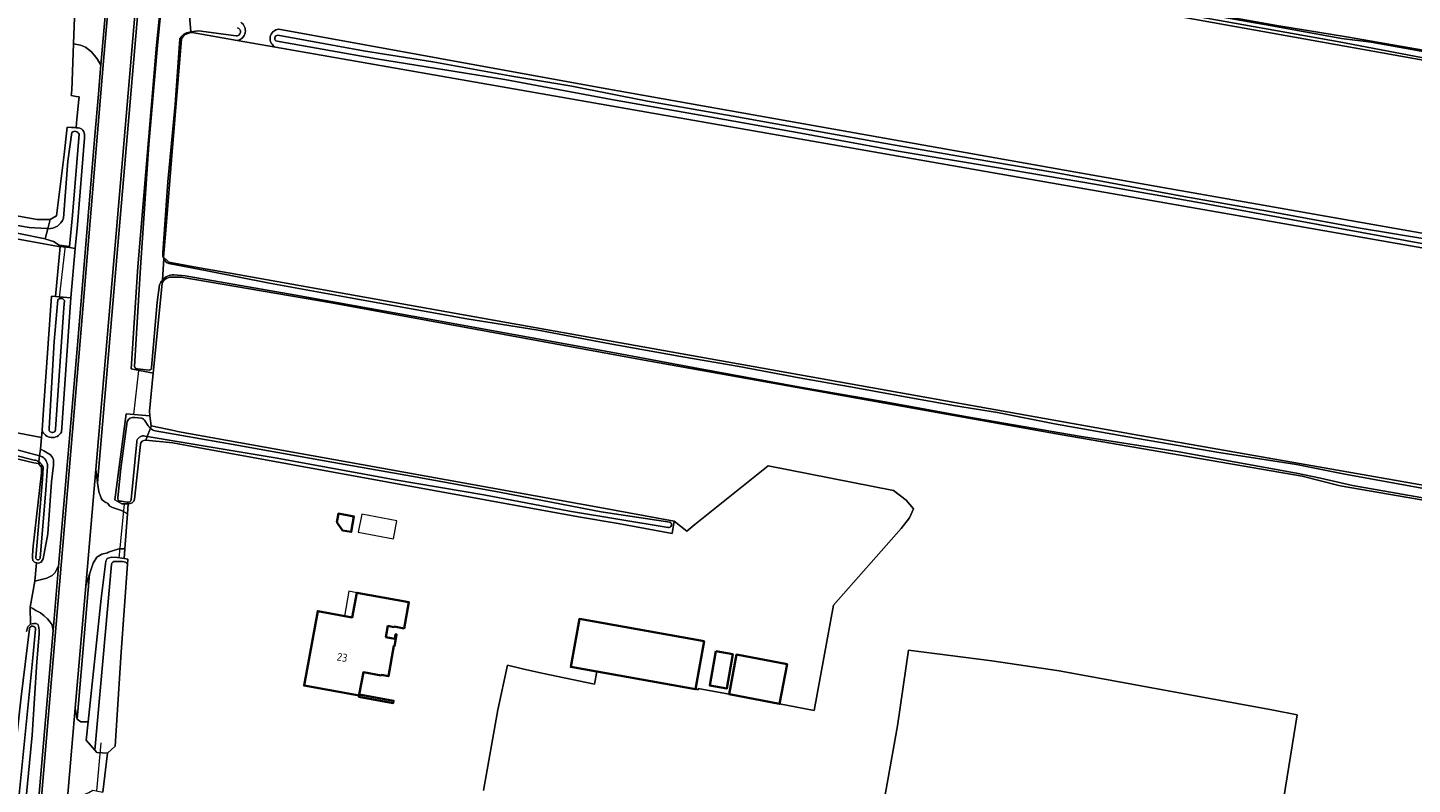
# Model space of a CAD drawing. Header units: metres. Extents: x 149984 to 156489, y 469398 to 478068.
# Tile 692 of 854: x 155307 to 155543, y 471642 to 471771. Entities that reach past the tile are written whole.
import ezdxf
from ezdxf.enums import TextEntityAlignment as Align

# ---------------------------------------------------------------- set-up
doc = ezdxf.new("R2010")
doc.units = ezdxf.units.M
doc.header["$LTSCALE"] = 0.75
for name, color, linetype, lineweight in [('B-WE-GK-BESCHOEIING-G', 252, 'GK-BESCHOEIING-SO', 18), ('B-WE-GR-GRAS-GV', 252, 'Continuous', 13), ('B-WE-KW-KUNSTWERK_DUIKER-G', 6, 'Continuous', 18), ('B-WE-OG-BEBOUWING-GV', 6, 'Continuous', 35), ('B-WE-OG-BEBOUWING-T18', 1, 'Continuous', 18), ('B-WE-OG-BEBOUWING_LUIFEL-GV', 6, 'Continuous', 18), ('B-WE-OG-BEBOUWING_OVERBOUWING-GV', 6, 'Continuous', 18), ('B-WE-OG-TERREIN_ERF-GV', 252, 'Continuous', 18), ('B-WE-OG-TERREIN_OEVER-GV', 252, 'Continuous', 18), ('B-WE-OG-WATER-GV', 252, 'Continuous', 18), ('B-WE-OG-WATER_SLOOT-GV', 252, 'Continuous', 18), ('B-WE-OG-WEG-GV', 252, 'Continuous', 18), ('B-WE-VH-GESLOTENVERHARDING_ASFALT-GV', 252, 'Continuous', 18), ('B-WE-VH-GESLOTENVERHARDING_BETON-GV', 252, 'Continuous', 18), ('B-WE-VH-ONVERHARD-GV', 252, 'Continuous', 18), ('B-WE-VH-OPENVERHARDING_BETONSTRAATSTEEN-GV', 252, 'Continuous', 18)]:
    doc.layers.add(name, color=color, linetype=linetype, lineweight=lineweight)
doc.styles.add('NLCS-ISO-M750-T18', font='NLCS-ISO.ttf', dxfattribs={"height": 1.35})
doc.linetypes.add('GK-BESCHOEIING-SO', pattern='A,18,-3,[1,NLCS.SHX,S=0.6,R=0,X=0,Y=0],-3', length=24)

msp = doc.modelspace()

# ---------------------------------------------------------------- linework, layer by layer
at = {"layer": 'B-WE-GK-BESCHOEIING-G', "flags": 128}
for points in [[(155323.961, 471679.93), (155322.91, 471664.983), (155321.871, 471648.991)], [(155324.022, 471680.796), (155323.961, 471679.93)]]:
    msp.add_lwpolyline(points, dxfattribs=at)
at = {"layer": 'B-WE-GR-GRAS-GV', "flags": 128}
for points in [[(155349.409, 471801.934), (155363.735, 471799.455), (155376.412, 471797.341), (155392.153, 471794.577), (155407.165, 471791.748), (155431.157, 471787.458), (155445.604, 471785.082), (155461.248, 471782.319), (155477.421, 471779.185), (155519.574, 471771.648), (155531.469, 471769.703), (155548.765, 471766.703), (155566.427, 471763.594), (155589.879, 471759.219), (155658.64, 471747.215), (155713.41, 471737.24), (155725.763, 471735.185), (155736.186, 471733.38)], [(155349.724, 471770.997), (155403.964, 471761.115), (155484.398, 471746.827), (155583.617, 471729.364), (155668.283, 471714.019), (155730.46, 471703.171), (155733.003, 471714.536), (155736.79, 471731.464), (155732.709, 471732.407), (155678.602, 471742.197), (155588.908, 471757.807), (155478.18, 471777.651), (155381.21, 471794.717), (155349.857, 471799.479), (155348.937, 471799.594), (155340.927, 471800.595), (155337.672, 471800.509)], [(155552.368, 471732.381), (155349.195, 471767.932), (155342.645, 471769.078), (155334.995, 471770.417), (155334.773, 471770.456), (155334.58, 471770.392), (155333.771, 471770.122), (155333.343, 471769.571), (155333.187, 471769.371), (155331.477, 471748.759), (155330.482, 471736.766), (155330.103, 471732.195), (155330.161, 471732.143), (155330.752, 471731.61), (155331.092, 471731.304), (155331.295, 471731.268), (155335.87, 471730.451), (155341.469, 471729.452), (155495.339, 471701.988), (155613.982, 471681.192)], [(155342.645, 471769.078), (155349.195, 471767.932)], [(155482.751, 471702.001), (155411.313, 471714.807), (155358.714, 471724.438), (155333.102, 471728.777), (155331.198, 471728.777), (155330.547, 471728.56)], [(155329.866, 471727.742), (155328.344, 471712.453), (155327.697, 471705.959), (155327.801, 471705.166), (155328.023, 471703.483), (155332.08, 471702.613), (155332.468, 471702.53), (155363.794, 471696.884), (155404.382, 471689.569), (155417.028, 471687.29), (155419.176, 471685.572), (155420.538, 471686.668), (155433.009, 471696.709), (155454.363, 471692.498), (155456.512, 471690.849), (155457.782, 471689.341), (155457.068, 471687.832), (155455.639, 471686.007), (155444.129, 471672.989), (155440.875, 471655.051), (155434.97, 471656.167), (155426.359, 471657.794), (155421.137, 471658.781), (155421.104, 471658.583), (155420.642, 471658.654), (155403.841, 471661.658), (155403.443, 471659.534), (155394.48, 471661.419), (155391.213, 471662.119), (155388.631, 471662.733), (155387.039, 471655.135), (155384.591, 471641.41)], [(155716.471, 471658.858), (155713.256, 471659.982), (155708.282, 471661.286), (155650.571, 471672.57), (155530.382, 471693.273), (155523.92, 471694.91), (155482.751, 471702.001)], [(155450.804, 471628.643), (155455.037, 471652.456), (155456.889, 471665.288), (155471.11, 471663.502), (155482.539, 471661.807), (155519.024, 471655.103), (155523.042, 471654.292), (155517.386, 471619.135)]]:
    msp.add_lwpolyline(points, dxfattribs=at)
at = {"layer": 'B-WE-GR-GRAS-GV'}
for points in [[(155343.257, 471772.175, -0.6795658), (155342.645, 471769.078)], [(155349.195, 471767.932, -0.7734514), (155349.724, 471770.997)], [(155330.547, 471728.56, 0.1585528), (155329.866, 471727.742)]]:
    msp.add_lwpolyline(points, format="xyb", dxfattribs=at)
at = {"layer": 'B-WE-GR-GRAS-GV', "flags": 128}
for points in [[(155312.52, 471733.988), (155312.246, 471734.015), (155309.736, 471734.453), (155251.51, 471745.099), (155244.48, 471746.995), (155237.698, 471748.232), (155234.19, 471748.976), (155206.805, 471754.268), (155176.728, 471759.45), (155176.032, 471759.57), (155170.513, 471725.945), (155170.374, 471725.198), (155202.227, 471719.895), (155229.267, 471715.75), (155229.058, 471714.684), (155229.057, 471714.678), (155232.513, 471714.264), (155232.53, 471714.351), (155233.139, 471716.065), (155309.339, 471701.513), (155309.425, 471702.733), (155309.674, 471706.241), (155311.04, 471725.536), (155311.696, 471725.48)], [(155311.696, 471725.48), (155314.349, 471725.254), (155315.077, 471733.696), (155314.086, 471733.836), (155312.52, 471733.988)]]:
    msp.add_lwpolyline(points, close=True, dxfattribs=at)
at = {"layer": 'B-WE-KW-KUNSTWERK_DUIKER-G', "flags": 128}
for points in [[(155313.35, 471734.11), (155312.369, 471725.346)], [(155325.87, 471712.932), (155324.995, 471705.437)], [(155323.421, 471690.234), (155322.492, 471680.958)], [(155319.426, 471649.517), (155318.7, 471641.351)]]:
    msp.add_lwpolyline(points, dxfattribs=at)
at = {"layer": 'B-WE-OG-BEBOUWING-GV', "flags": 128}
for points in [[(155360.578, 471685.703), (155362.049, 471685.441), (155362.519, 471688.075), (155359.867, 471688.548), (155359.608, 471687.095)], [(155369.345, 471669.318), (155371.064, 471669.004), (155371.878, 471673.47), (155363.005, 471675.087), (155362.239, 471670.877), (155356.353, 471671.95), (155354.045, 471659.289), (155363.411, 471657.582), (155363.373, 471657.374), (155369.197, 471656.312), (155369.269, 471656.706), (155363.434, 471657.769), (155364.123, 471661.552), (155367.172, 471660.996), (155367.188, 471661.085), (155368.394, 471660.865), (155369.334, 471666.019), (155369.422, 471666.003), (155369.783, 471667.98), (155369.606, 471668.012), (155369.467, 471667.251), (155367.96, 471667.526), (155368.308, 471669.435), (155369.333, 471669.248)], [(155422.106, 471666.844), (155400.89, 471670.638), (155399.426, 471662.447), (155403.841, 471661.658), (155420.642, 471658.654)], [(155424.136, 471665.138), (155423.092, 471659.287), (155425.96, 471658.775), (155427.005, 471664.626)], [(155426.359, 471657.794), (155434.97, 471656.167), (155436.246, 471662.921), (155427.635, 471664.548)]]:
    msp.add_lwpolyline(points, close=True, dxfattribs=at)
at = {"layer": 'B-WE-OG-BEBOUWING_LUIFEL-GV', "flags": 128}
msp.add_lwpolyline([(155363.005, 471675.087), (155361.667, 471675.331), (155360.899, 471671.121), (155362.239, 471670.877)], close=True, dxfattribs=at)
at = {"layer": 'B-WE-OG-BEBOUWING_OVERBOUWING-GV', "flags": 128}
msp.add_lwpolyline([(155363.265, 471685.402), (155369.233, 471684.237), (155369.83, 471687.294), (155363.862, 471688.459)], close=True, dxfattribs=at)
at = {"layer": 'B-WE-OG-TERREIN_ERF-GV', "flags": 128}
for points in [[(155315.23, 471759.57), (155314.388, 471759.729), (155314.499, 471760.647), (155314.804, 471768.508), (155314.979, 471773.006), (155313.664, 471774.175), (155313.6, 471774.232), (155282.262, 471780.591), (155255.216, 471785.188), (155245.742, 471786.717), (155233.594, 471788.672), (155234.084, 471791.645), (155221.682, 471793.59), (155210.793, 471795.534), (155188.365, 471799.392), (155182.342, 471763.339)], [(155184.35, 471760.829), (155235.38, 471751.49), (155237.637, 471751.255), (155308.62, 471738.604), (155310.841, 471738.604), (155311.914, 471739.217), (155313.174, 471749.664), (155313.677, 471753.832), (155313.736, 471754.32), (155314.43, 471754.25), (155314.95, 471754.26), (155315.232, 471754.238), (155315.313, 471755.036), (155315.663, 471758.494), (155315.763, 471759.492), (155315.67, 471759.49), (155315.23, 471759.57)], [(155326.165, 471700.32), (155325.193, 471690.989)], [(155335.93, 471699.83), (155331.675, 471700.619), (155327.072, 471701.042)], [(155306.8, 471668.5), (155307.04, 471669.28), (155307.46, 471669.73), (155307.436, 471672.598), (155308.231, 471677.043), (155308.5, 471680.15), (155308.13, 471680.31), (155307.89, 471680.58), (155307.8, 471681.04), (155307.79, 471681.46), (155307.9, 471683.03), (155309.35, 471695.49), (155309.33, 471696.3), (155309.31, 471696.49), (155308.85, 471697.08), (155308.05, 471697.21), (155299.87, 471699.12)], [(155384.591, 471641.41), (155387.039, 471655.135), (155388.631, 471662.733), (155391.213, 471662.119), (155394.48, 471661.419), (155403.443, 471659.534), (155403.841, 471661.658), (155399.426, 471662.447), (155400.89, 471670.638), (155422.106, 471666.844), (155420.642, 471658.654), (155421.104, 471658.583), (155421.137, 471658.781), (155426.359, 471657.794), (155427.635, 471664.548), (155436.246, 471662.921), (155434.97, 471656.167), (155440.875, 471655.051), (155444.129, 471672.989), (155455.639, 471686.007), (155457.068, 471687.832), (155457.782, 471689.341), (155456.512, 471690.849), (155454.363, 471692.498), (155433.009, 471696.709), (155420.538, 471686.668), (155419.176, 471685.572), (155417.028, 471687.29), (155416.672, 471685.17), (155407.48, 471686.84), (155400.73, 471687.99), (155335.93, 471699.83)], [(155324.07, 471690.24), (155323.951, 471688.528), (155323.538, 471682.554), (155323.423, 471680.9), (155324.022, 471680.796), (155323.961, 471679.93), (155322.91, 471664.983), (155321.871, 471648.991), (155320.557, 471647.782), (155319.8, 471641.16)], [(155517.386, 471619.135), (155523.042, 471654.292), (155519.024, 471655.103), (155482.539, 471661.807), (155471.11, 471663.502), (155456.889, 471665.288), (155455.037, 471652.456), (155450.804, 471628.643)]]:
    msp.add_lwpolyline(points, dxfattribs=at)
at = {"layer": 'B-WE-OG-TERREIN_ERF-GV'}
for points in [[(155327.072, 471701.042, 0.3949964), (155326.165, 471700.32)], [(155325.193, 471690.989, -0.3704584), (155324.07, 471690.24)]]:
    msp.add_lwpolyline(points, format="xyb", dxfattribs=at)
at = {"layer": 'B-WE-OG-TERREIN_ERF-GV', "flags": 128}
for points in [[(155360.578, 471685.703), (155359.608, 471687.095), (155359.867, 471688.548), (155362.519, 471688.075), (155362.049, 471685.441)], [(155363.005, 471675.087), (155371.878, 471673.47), (155371.064, 471669.004), (155369.345, 471669.318), (155369.333, 471669.248), (155368.308, 471669.435), (155367.96, 471667.526), (155369.467, 471667.251), (155369.606, 471668.012), (155369.783, 471667.98), (155369.422, 471666.003), (155369.334, 471666.019), (155368.394, 471660.865), (155367.188, 471661.085), (155367.172, 471660.996), (155364.123, 471661.552), (155363.434, 471657.769), (155369.269, 471656.706), (155369.197, 471656.312), (155363.373, 471657.374), (155363.411, 471657.582), (155354.045, 471659.289), (155356.353, 471671.95), (155362.239, 471670.877)], [(155423.092, 471659.287), (155424.136, 471665.138), (155427.005, 471664.626), (155425.96, 471658.775)]]:
    msp.add_lwpolyline(points, close=True, dxfattribs=at)
at = {"layer": 'B-WE-OG-TERREIN_OEVER-GV', "flags": 128}
for points in [[(155186.421, 471828.86), (155183.966, 471800.169), (155177.726, 471762.041), (155176.278, 471762.244), (155176.032, 471759.57), (155176.728, 471759.45), (155206.805, 471754.268), (155234.19, 471748.976), (155237.698, 471748.232), (155244.48, 471746.995), (155251.51, 471745.099), (155309.736, 471734.453), (155312.246, 471734.015), (155312.52, 471733.988), (155314.086, 471733.836), (155314.109, 471734.037), (155312.35, 471734.242), (155311.354, 471734.886)], [(155736.186, 471733.38), (155725.763, 471735.185), (155713.41, 471737.24), (155658.64, 471747.215), (155589.879, 471759.219), (155566.427, 471763.594), (155548.765, 471766.703), (155531.469, 471769.703), (155519.574, 471771.648), (155477.421, 471779.185), (155461.248, 471782.319), (155445.604, 471785.082), (155431.157, 471787.458), (155407.165, 471791.748), (155392.153, 471794.577), (155376.412, 471797.341), (155363.735, 471799.455), (155349.409, 471801.934)], [(155349.495, 471801.591), (155352.591, 471801.101), (155357.85, 471799.992), (155393.242, 471794.076), (155404.105, 471792.17), (155415.855, 471789.918), (155431.411, 471787.309), (155442.882, 471785.361), (155465.568, 471781.305), (155476.754, 471779.17), (155490.628, 471776.668), (155505.45, 471773.879), (155518.451, 471771.646), (155530.62, 471769.412), (155535.655, 471768.772), (155556.125, 471765.112)], [(155348.937, 471799.594), (155349.857, 471799.479), (155381.21, 471794.717), (155478.18, 471777.651), (155588.908, 471757.807), (155678.602, 471742.197), (155732.709, 471732.407), (155736.79, 471731.464)], [(155546.623, 471765.709), (155530.208, 471768.854), (155512.389, 471772.03), (155493.933, 471775.293), (155475.284, 471778.567), (155457.224, 471781.853), (155438.261, 471785.045), (155419.856, 471788.377), (155401.931, 471791.573), (155384.859, 471794.599), (155363.525, 471797.852), (155349.432, 471800.136)], [(155330.69, 471785.55), (155328.9, 471768.26), (155325.74, 471730.54), (155324.59, 471713.18), (155328.344, 471712.453), (155329.866, 471727.742), (155329.922, 471728.306)], [(155325.175, 471713.6), (155326.162, 471730.452), (155327.623, 471751.386), (155329.076, 471768.213), (155330.736, 471785.092)], [(155730.179, 471702.379), (155730.46, 471703.171), (155668.283, 471714.019), (155583.617, 471729.364), (155484.398, 471746.827), (155403.964, 471761.115), (155349.724, 471770.997)], [(155332.912, 471769.377), (155332.064, 471758.185), (155330.861, 471745.029), (155329.991, 471732.918)], [(155330.148, 471731.901), (155330.161, 471732.143), (155330.103, 471732.195), (155330.482, 471736.766), (155331.477, 471748.759), (155333.187, 471769.371), (155333.343, 471769.571), (155333.771, 471770.122), (155334.58, 471770.392), (155334.773, 471770.456), (155334.768, 471770.525), (155334.537, 471770.493)], [(155342.459, 471769.845), (155336.046, 471770.698), (155334.768, 471770.525), (155334.773, 471770.456), (155334.995, 471770.417), (155342.645, 471769.078)], [(155544.897, 471734.417), (155526.648, 471737.781), (155506.617, 471741.436), (155488.933, 471744.564), (155471.569, 471747.531), (155455.124, 471750.259), (155439.23, 471753.216), (155423.389, 471756.025), (155406.347, 471759.056), (155388.223, 471762.414), (155366.344, 471765.981), (155349.43, 471768.941)], [(155349.582, 471769.955), (155364.123, 471767.33), (155375.937, 471765.455), (155389.06, 471763.055), (155399.584, 471761.315), (155412.491, 471758.752), (155427.081, 471756.192), (155441.61, 471753.578), (155454.639, 471751.256), (155467.734, 471748.998), (155481.83, 471746.632), (155493.398, 471744.477), (155503.749, 471742.551), (155518.343, 471739.96), (155533.419, 471737.18), (155545.497, 471735.218)], [(155349.195, 471767.932), (155552.368, 471732.381), (155663.008, 471712.663), (155728.866, 471700.368), (155729.216, 471699.668), (155729.422, 471700.247)], [(155311.354, 471734.886), (155310.104, 471735.287), (155309.965, 471735.314), (155305.456, 471736.198), (155295.084, 471737.921), (155285.017, 471740.138), (155274.797, 471742.144), (155262.769, 471744.122), (155250.777, 471746.041), (155245.313, 471747.401), (155237.885, 471748.624), (155233.572, 471749.574), (155222.508, 471751.641), (155203.109, 471755.291), (155187.167, 471758.069), (155177.489, 471759.672)], [(155182.776, 471759.815), (155189.047, 471758.807), (155204.495, 471755.986), (155212.782, 471754.387), (155217.844, 471753.428), (155233.681, 471750.343), (155237.989, 471749.715), (155251.578, 471747.145), (155265.387, 471744.727), (155279.393, 471742.361), (155290.868, 471740.074), (155307.245, 471737.22), (155310.209, 471737.066)], [(155310.841, 471738.604), (155308.62, 471738.604), (155237.637, 471751.255), (155235.38, 471751.49), (155184.35, 471760.829)], [(155315.077, 471733.696), (155315.44, 471737.72), (155316.68, 471752.45), (155316.65, 471753.15), (155316.57, 471753.53), (155316.38, 471753.84), (155316.23, 471754), (155315.89, 471754.14), (155315.58, 471754.208), (155315.232, 471754.238), (155314.95, 471754.26), (155314.43, 471754.25), (155313.736, 471754.32), (155313.677, 471753.832), (155313.174, 471749.664), (155311.914, 471739.217), (155310.841, 471738.604), (155310.427, 471737.047)], [(155313.066, 471738.817), (155313.819, 471748.559), (155314.492, 471753.439)], [(155315.736, 471753.133), (155314.59, 471739.333), (155314.109, 471734.037), (155314.086, 471733.836), (155315.077, 471733.696)], [(155310.427, 471737.047), (155310.841, 471738.604)], [(155613.982, 471681.192), (155495.339, 471701.988), (155341.469, 471729.452), (155335.87, 471730.451), (155331.295, 471731.268), (155331.092, 471731.304), (155330.752, 471731.61), (155330.161, 471732.143), (155330.148, 471731.901)], [(155331.028, 471731.099), (155337.559, 471729.861), (155348.167, 471727.766), (155361.896, 471725.293), (155371.988, 471723.435), (155381.751, 471721.711), (155393.865, 471719.767), (155405.503, 471717.57), (155418.179, 471715.311), (155428.061, 471713.598), (155438.299, 471711.679), (155447.633, 471710.026), (155454.482, 471708.76), (155464.91, 471706.909), (155472.05, 471705.734), (155481.739, 471703.811), (155494.269, 471701.601), (155509.712, 471698.94), (155522.968, 471696.886), (155531.181, 471695.248), (155545.246, 471692.735)], [(155330.547, 471728.56), (155331.198, 471728.777), (155333.102, 471728.777), (155358.714, 471724.438), (155411.313, 471714.807), (155482.751, 471702.001), (155523.92, 471694.91), (155530.382, 471693.273), (155650.571, 471672.57), (155708.282, 471661.286), (155713.256, 471659.982), (155716.471, 471658.858)], [(155547.325, 471690.714), (155532.459, 471693.321), (155527.026, 471694.603), (155522.925, 471695.413), (155502.647, 471699.13), (155485.982, 471701.737), (155466.89, 471705.031), (155453.226, 471707.509), (155438.495, 471710.061), (155421.16, 471713.231), (155407.208, 471715.831), (155390.031, 471718.958), (155375.026, 471721.709), (155352.634, 471725.726), (155333.772, 471729.006), (155331.858, 471729.214)], [(155329.446, 471727.501), (155329.026, 471724.545), (155328.063, 471713.444)], [(155329.922, 471728.306), (155329.866, 471727.742)], [(155314.349, 471725.254), (155311.696, 471725.48), (155311.04, 471725.536), (155309.674, 471706.241), (155309.425, 471702.733)], [(155310.634, 471703.03), (155311.485, 471717.822), (155312.112, 471724.955), (155312.376, 471725.182), (155312.9, 471725.145), (155313.262, 471724.834), (155313.148, 471723.591), (155311.748, 471702.914)], [(155312.742, 471702.411), (155314.349, 471725.254)], [(155235.378, 471713.655), (155253.393, 471710.312), (155277.465, 471705.203), (155298.811, 471701.117), (155309.027, 471698.361), (155309.183, 471699.495), (155309.339, 471701.513), (155233.139, 471716.065), (155232.53, 471714.351), (155232.513, 471714.264), (155232.098, 471712.096), (155239.4, 471710.59), (155255.48, 471707.65), (155279.53, 471703.19), (155290.59, 471701.1), (155299.87, 471699.12), (155308.05, 471697.21), (155308.85, 471697.08), (155308.889, 471697.365)], [(155308.078, 471697.672), (155301.585, 471699.285), (155285.336, 471702.64), (155273.398, 471705.104), (155253.168, 471708.991), (155235.162, 471712.505)], [(155327.691, 471712.971), (155325.688, 471713.186)], [(155327.869, 471703.088), (155328.023, 471703.483), (155327.801, 471705.166), (155327.11, 471705.23), (155323.74, 471705.56), (155321.84, 471690.88), (155323, 471690.23), (155324.07, 471690.24)], [(155325.223, 471704.901), (155326.343, 471704.797)], [(155322.307, 471691.237), (155322.864, 471696.217), (155323.945, 471704.236)], [(155326.959, 471704.284), (155327.517, 471703.474)], [(155415.989, 471686.213), (155399.195, 471688.992), (155384.608, 471691.73), (155369.562, 471694.284), (155349.455, 471697.96), (155327.315, 471701.666), (155327.072, 471701.042), (155331.675, 471700.619), (155335.93, 471699.83), (155400.73, 471687.99), (155407.48, 471686.84), (155416.672, 471685.17), (155417.028, 471687.29), (155404.382, 471689.569), (155363.794, 471696.884), (155332.468, 471702.53), (155332.08, 471702.613), (155328.023, 471703.483), (155327.869, 471703.088)], [(155328.671, 471702.642), (155341.025, 471700.467), (155358.143, 471697.439), (155373.261, 471694.743), (155387.563, 471692.131), (155404.61, 471688.845), (155416.312, 471687.085)], [(155325.552, 471700.745), (155324.626, 471690.924)], [(155325.193, 471690.989), (155326.165, 471700.32)], [(155327.072, 471701.042), (155327.315, 471701.666), (155326.945, 471701.728)], [(155308.889, 471697.365), (155308.85, 471697.08), (155309.31, 471696.49), (155309.33, 471696.3), (155309.35, 471695.49), (155307.9, 471683.03), (155307.79, 471681.46), (155307.8, 471681.04), (155307.89, 471680.58), (155308.13, 471680.31), (155308.5, 471680.15), (155308.84, 471680.14), (155309.31, 471680.31), (155309.62, 471680.88), (155310.4, 471685.13), (155311.03, 471693.97), (155311.4, 471696.8), (155311.39, 471697.32), (155311.36, 471697.69), (155311.22, 471698.09), (155311.03, 471698.31), (155310.87, 471698.53), (155310.57, 471698.7), (155310.32, 471698.92), (155309.73, 471699.26), (155309.183, 471699.495)], [(155309.183, 471699.495), (155309.027, 471698.361), (155309.222, 471698.308)], [(155308.379, 471681.096), (155309.5, 471694.342), (155309.609, 471696.482)], [(155310.334, 471696.574), (155310.05, 471692.584), (155309.095, 471680.975)], [(155323.911, 471690.509), (155322.911, 471690.648)], [(155323.961, 471679.93), (155324.022, 471680.796), (155323.423, 471680.9), (155322.303, 471681.096), (155321.238, 471681.142), (155320.53, 471680.916), (155320.302, 471680.44), (155319.477, 471674.122), (155317.29, 471653.138), (155316.96, 471649.97), (155318.393, 471648.309), (155320.216, 471668.511), (155321.257, 471679.914)], [(155321.869, 471680.421), (155323.148, 471680.402)], [(155306.69, 471639.65), (155307.75, 471650.82), (155308.53, 471663.35), (155308.97, 471668.04), (155308.96, 471668.62), (155308.9, 471669.16), (155308.8, 471669.6), (155308.64, 471669.74), (155308.35, 471669.83), (155308.01, 471669.84), (155307.46, 471669.73), (155307.04, 471669.28), (155306.8, 471668.5)], [(155304.372, 471643.493), (155305.892, 471657.365), (155307.294, 471668.961)], [(155308.339, 471668.897), (155307.827, 471663.408), (155305.438, 471639.612), (155304.874, 471631.398)]]:
    msp.add_lwpolyline(points, dxfattribs=at)
at = {"layer": 'B-WE-OG-TERREIN_OEVER-GV'}
for points in [[(155342.709, 471771.254, -0.8689248), (155342.459, 471769.845)], [(155342.645, 471769.078, 0.6795658), (155343.257, 471772.175)], [(155349.724, 471770.997, 0.7734514), (155349.195, 471767.932)], [(155334.537, 471770.493, 0.2602943), (155332.912, 471769.377)], [(155349.43, 471768.941, -0.9252515), (155349.582, 471769.955)], [(155314.492, 471753.439, -0.5032184), (155315.736, 471753.133)], [(155310.427, 471737.047, 0.3295798), (155313.066, 471738.817)], [(155310.209, 471737.066, 0.021972), (155310.427, 471737.047)], [(155329.991, 471732.918, 0.1583303), (155330.148, 471731.901)], [(155330.148, 471731.901, 0.1844049), (155331.028, 471731.099)], [(155329.866, 471727.742, -0.1585528), (155330.547, 471728.56)], [(155331.858, 471729.214, 0.2129112), (155329.922, 471728.306)], [(155329.922, 471728.306, 0.0896729), (155329.446, 471727.501)], [(155325.688, 471713.186, -0.411738), (155325.175, 471713.6)], [(155328.063, 471713.444, -0.4432613), (155327.691, 471712.971)], [(155323.945, 471704.236, -0.3961327), (155325.223, 471704.901)], [(155309.425, 471702.733, 0.649379), (155312.742, 471702.411)], [(155311.748, 471702.914, -1.1167395), (155310.634, 471703.03)], [(155326.343, 471704.797, -0.2878134), (155326.959, 471704.284)], [(155327.517, 471703.474, 0.0592491), (155327.869, 471703.088)], [(155327.869, 471703.088, 0.1037339), (155328.671, 471702.642)], [(155326.945, 471701.728, 0.4869947), (155325.552, 471700.745)], [(155326.165, 471700.32, -0.3949964), (155327.072, 471701.042)], [(155309.222, 471698.308, -0.3412078), (155310.334, 471696.574)], [(155308.889, 471697.365, 0.1137738), (155308.078, 471697.672)], [(155309.609, 471696.482, 0.1513587), (155308.889, 471697.365)], [(155322.911, 471690.648, -0.4652605), (155322.307, 471691.237)], [(155324.626, 471690.924, -0.4154298), (155323.911, 471690.509)], [(155324.07, 471690.24, 0.3704584), (155325.193, 471690.989)], [(155416.312, 471687.085, -0.9313954), (155415.989, 471686.213)], [(155309.095, 471680.975, -0.9173625), (155308.379, 471681.096)], [(155321.257, 471679.914, -0.3460696), (155321.869, 471680.421)], [(155323.148, 471680.402, -0.238528), (155323.961, 471679.93)], [(155307.294, 471668.961, -0.9221519), (155308.339, 471668.897)]]:
    msp.add_lwpolyline(points, format="xyb", dxfattribs=at)
at = {"layer": 'B-WE-OG-WATER-GV', "flags": 128}
msp.add_lwpolyline([(155334.543, 471773.34), (155334.768, 471770.525), (155336.046, 471770.698), (155342.459, 471769.845)], dxfattribs=at)
at = {"layer": 'B-WE-OG-WATER-GV'}
msp.add_lwpolyline([(155342.459, 471769.845, 0.8689248), (155342.709, 471771.254)], format="xyb", dxfattribs=at)
at = {"layer": 'B-WE-OG-WATER_SLOOT-GV', "flags": 128}
for points in [[(155349.432, 471800.136), (155363.525, 471797.852), (155384.859, 471794.599), (155401.931, 471791.573), (155419.856, 471788.377), (155438.261, 471785.045), (155457.224, 471781.853), (155475.284, 471778.567), (155493.933, 471775.293), (155512.389, 471772.03), (155530.208, 471768.854), (155546.623, 471765.709)], [(155556.125, 471765.112), (155535.655, 471768.772), (155530.62, 471769.412), (155518.451, 471771.646), (155505.45, 471773.879), (155490.628, 471776.668), (155476.754, 471779.17), (155465.568, 471781.305), (155442.882, 471785.361), (155431.411, 471787.309), (155415.855, 471789.918), (155404.105, 471792.17), (155393.242, 471794.076), (155357.85, 471799.992)], [(155330.736, 471785.092), (155329.076, 471768.213), (155327.623, 471751.386), (155326.162, 471730.452), (155325.175, 471713.6)], [(155334.537, 471770.493), (155334.768, 471770.525), (155334.543, 471773.34)], [(155329.991, 471732.918), (155330.861, 471745.029), (155332.064, 471758.185), (155332.912, 471769.377)], [(155349.43, 471768.941), (155366.344, 471765.981), (155388.223, 471762.414), (155406.347, 471759.056), (155423.389, 471756.025), (155439.23, 471753.216), (155455.124, 471750.259), (155471.569, 471747.531), (155488.933, 471744.564), (155506.617, 471741.436), (155526.648, 471737.781), (155544.897, 471734.417)], [(155545.497, 471735.218), (155533.419, 471737.18), (155518.343, 471739.96), (155503.749, 471742.551), (155493.398, 471744.477), (155481.83, 471746.632), (155467.734, 471748.998), (155454.639, 471751.256), (155441.61, 471753.578), (155427.081, 471756.192), (155412.491, 471758.752), (155399.584, 471761.315), (155389.06, 471763.055), (155375.937, 471765.455), (155364.123, 471767.33), (155349.582, 471769.955)], [(155177.489, 471759.672), (155187.167, 471758.069), (155203.109, 471755.291), (155222.508, 471751.641), (155233.572, 471749.574), (155237.885, 471748.624), (155245.313, 471747.401), (155250.777, 471746.041), (155262.769, 471744.122), (155274.797, 471742.144), (155285.017, 471740.138), (155295.084, 471737.921), (155305.456, 471736.198), (155309.965, 471735.314)], [(155310.209, 471737.066), (155307.245, 471737.22), (155290.868, 471740.074), (155279.393, 471742.361), (155265.387, 471744.727), (155251.578, 471747.145), (155237.989, 471749.715), (155233.681, 471750.343), (155217.844, 471753.428), (155212.782, 471754.387), (155204.495, 471755.986), (155189.047, 471758.807), (155182.776, 471759.815)], [(155314.492, 471753.439), (155313.819, 471748.559), (155313.066, 471738.817)], [(155314.109, 471734.037), (155314.59, 471739.333), (155315.736, 471753.133)], [(155310.427, 471737.047), (155309.965, 471735.314), (155310.104, 471735.287), (155311.354, 471734.886), (155312.35, 471734.242), (155314.109, 471734.037)], [(155309.965, 471735.314), (155310.427, 471737.047)], [(155329.922, 471728.306), (155329.927, 471728.354), (155329.955, 471728.363), (155330.148, 471731.901)], [(155330.148, 471731.901), (155329.955, 471728.363), (155329.927, 471728.354), (155329.922, 471728.306)], [(155545.246, 471692.735), (155531.181, 471695.248), (155522.968, 471696.886), (155509.712, 471698.94), (155494.269, 471701.601), (155481.739, 471703.811), (155472.05, 471705.734), (155464.91, 471706.909), (155454.482, 471708.76), (155447.633, 471710.026), (155438.299, 471711.679), (155428.061, 471713.598), (155418.179, 471715.311), (155405.503, 471717.57), (155393.865, 471719.767), (155381.751, 471721.711), (155371.988, 471723.435), (155361.896, 471725.293), (155348.167, 471727.766), (155337.559, 471729.861), (155331.028, 471731.099)], [(155331.858, 471729.214), (155333.772, 471729.006), (155352.634, 471725.726), (155375.026, 471721.709), (155390.031, 471718.958), (155407.208, 471715.831), (155421.16, 471713.231), (155438.495, 471710.061), (155453.226, 471707.509), (155466.89, 471705.031), (155485.982, 471701.737), (155502.647, 471699.13), (155522.925, 471695.413), (155527.026, 471694.603), (155532.459, 471693.321), (155547.325, 471690.714)], [(155328.063, 471713.444), (155329.026, 471724.545), (155329.446, 471727.501)], [(155312.9, 471725.145), (155312.376, 471725.182), (155312.112, 471724.955), (155311.485, 471717.822), (155310.634, 471703.03)], [(155311.748, 471702.914), (155313.148, 471723.591), (155313.262, 471724.834), (155312.9, 471725.145)], [(155235.162, 471712.505), (155253.168, 471708.991), (155273.398, 471705.104), (155285.336, 471702.64), (155301.585, 471699.285), (155308.078, 471697.672)], [(155308.889, 471697.365), (155309.027, 471698.361), (155298.811, 471701.117), (155277.465, 471705.203), (155253.393, 471710.312), (155235.378, 471713.655)], [(155325.688, 471713.186), (155327.691, 471712.971)], [(155326.343, 471704.797), (155325.223, 471704.901)], [(155323.945, 471704.236), (155322.864, 471696.217), (155322.307, 471691.237)], [(155326.945, 471701.728), (155327.315, 471701.666), (155327.869, 471703.088)], [(155327.517, 471703.474), (155326.959, 471704.284)], [(155327.869, 471703.088), (155327.315, 471701.666), (155349.455, 471697.96), (155369.562, 471694.284), (155384.608, 471691.73), (155399.195, 471688.992), (155415.989, 471686.213)], [(155416.312, 471687.085), (155404.61, 471688.845), (155387.563, 471692.131), (155373.261, 471694.743), (155358.143, 471697.439), (155341.025, 471700.467), (155328.671, 471702.642)], [(155324.626, 471690.924), (155325.552, 471700.745)], [(155309.222, 471698.308), (155309.027, 471698.361), (155308.889, 471697.365)], [(155309.609, 471696.482), (155309.5, 471694.342), (155308.379, 471681.096)], [(155309.095, 471680.975), (155310.05, 471692.584), (155310.334, 471696.574)], [(155322.911, 471690.648), (155323.911, 471690.509)], [(155321.257, 471679.914), (155320.216, 471668.511), (155318.393, 471648.309), (155318.742, 471647.905), (155320.557, 471647.782), (155321.871, 471648.991), (155322.91, 471664.983), (155323.961, 471679.93)], [(155323.148, 471680.402), (155321.869, 471680.421)], [(155307.294, 471668.961), (155305.892, 471657.365), (155304.372, 471643.493)], [(155304.874, 471631.398), (155305.438, 471639.612), (155307.827, 471663.408), (155308.339, 471668.897)]]:
    msp.add_lwpolyline(points, dxfattribs=at)
at = {"layer": 'B-WE-OG-WATER_SLOOT-GV'}
for points in [[(155332.912, 471769.377, -0.2602943), (155334.537, 471770.493)], [(155349.582, 471769.955, 0.9252515), (155349.43, 471768.941)], [(155315.736, 471753.133, 0.5032184), (155314.492, 471753.439)], [(155313.066, 471738.817, -0.3295798), (155310.427, 471737.047)], [(155310.427, 471737.047, -0.021972), (155310.209, 471737.066)], [(155330.148, 471731.901, -0.1583303), (155329.991, 471732.918)], [(155331.028, 471731.099, -0.1844049), (155330.148, 471731.901)], [(155329.922, 471728.306, -0.2129112), (155331.858, 471729.214)], [(155329.446, 471727.501, -0.0896729), (155329.922, 471728.306)], [(155325.175, 471713.6, 0.411738), (155325.688, 471713.186)], [(155327.691, 471712.971, 0.4432613), (155328.063, 471713.444)], [(155325.223, 471704.901, 0.3961327), (155323.945, 471704.236)], [(155310.634, 471703.03, 1.1167395), (155311.748, 471702.914)], [(155326.959, 471704.284, 0.2878134), (155326.343, 471704.797)], [(155327.869, 471703.088, -0.0592491), (155327.517, 471703.474)], [(155328.671, 471702.642, -0.1037339), (155327.869, 471703.088)], [(155325.552, 471700.745, -0.4869947), (155326.945, 471701.728)], [(155310.334, 471696.574, 0.3412078), (155309.222, 471698.308)], [(155308.078, 471697.672, -0.1137738), (155308.889, 471697.365)], [(155308.889, 471697.365, -0.1513587), (155309.609, 471696.482)], [(155322.307, 471691.237, 0.4652605), (155322.911, 471690.648)], [(155323.911, 471690.509, 0.4154298), (155324.626, 471690.924)], [(155415.989, 471686.213, 0.9313954), (155416.312, 471687.085)], [(155308.379, 471681.096, 0.9173625), (155309.095, 471680.975)], [(155321.869, 471680.421, 0.3460696), (155321.257, 471679.914)], [(155323.961, 471679.93, 0.238528), (155323.148, 471680.402)], [(155308.339, 471668.897, 0.9221519), (155307.294, 471668.961)]]:
    msp.add_lwpolyline(points, format="xyb", dxfattribs=at)
at = {"layer": 'B-WE-OG-WEG-GV', "flags": 128}
for points in [[(155329.758, 471820.824), (155322.357, 471734.206), (155318.898, 471693.769), (155319.11, 471692.3), (155319.47, 471691.19), (155319.69, 471690.89), (155319.94, 471690.65), (155320.3, 471690.44), (155320.57, 471690.31), (155320.99, 471689.83), (155321.401, 471689.618), (155321.751, 471689.492), (155322.961, 471689.058), (155323.951, 471688.528), (155324.07, 471690.24), (155323, 471690.23), (155321.84, 471690.88), (155323.74, 471705.56), (155327.11, 471705.23), (155327.801, 471705.166), (155327.697, 471705.959), (155328.344, 471712.453), (155324.59, 471713.18), (155325.74, 471730.54), (155328.9, 471768.26), (155330.69, 471785.55)], [(155319.43, 471764.902), (155318.795, 471765.968), (155317.87, 471767.138), (155316.83, 471767.937), (155315.969, 471768.275), (155314.804, 471768.508), (155314.499, 471760.647), (155314.388, 471759.729), (155315.23, 471759.57), (155315.67, 471759.49), (155315.763, 471759.492), (155315.663, 471758.494), (155315.313, 471755.036), (155315.232, 471754.238), (155315.58, 471754.208), (155315.89, 471754.14), (155316.23, 471754), (155316.38, 471753.84), (155316.57, 471753.53), (155316.65, 471753.15), (155316.68, 471752.45), (155315.44, 471737.72), (155315.077, 471733.696), (155314.349, 471725.254), (155312.742, 471702.411)], [(155309.425, 471702.733), (155309.339, 471701.513), (155309.183, 471699.495), (155309.73, 471699.26), (155310.32, 471698.92), (155310.57, 471698.7), (155310.87, 471698.53), (155311.03, 471698.31), (155311.22, 471698.09), (155311.36, 471697.69), (155311.39, 471697.32), (155311.4, 471696.8), (155311.03, 471693.97), (155310.4, 471685.13), (155309.62, 471680.88), (155309.31, 471680.31), (155308.84, 471680.14), (155308.5, 471680.15), (155308.231, 471677.043), (155310.26, 471677.55), (155311.14, 471677.99), (155311.65, 471678.55), (155312.01, 471679.2), (155312.253, 471679.558), (155315.58, 471718.592), (155318.433, 471752.922), (155319.016, 471759.935), (155319.377, 471764.285), (155319.43, 471764.902)], [(155305.031, 471595.239), (155308.396, 471634.295), (155311.326, 471668.676), (155311.23, 471669.23), (155311.14, 471669.6), (155310.83, 471670.1), (155310.38, 471670.65), (155309.79, 471671.16), (155309.18, 471671.65), (155308.37, 471672.07), (155307.84, 471672.4), (155307.436, 471672.598), (155307.46, 471669.73), (155308.01, 471669.84), (155308.35, 471669.83), (155308.64, 471669.74), (155308.8, 471669.6), (155308.9, 471669.16), (155308.96, 471668.62), (155308.97, 471668.04), (155308.53, 471663.35), (155307.75, 471650.82), (155306.69, 471639.65)]]:
    msp.add_lwpolyline(points, dxfattribs=at)
at = {"layer": 'B-WE-OG-WEG-GV'}
msp.add_lwpolyline([(155312.742, 471702.411, -0.649379), (155309.425, 471702.733)], format="xyb", dxfattribs=at)
at = {"layer": 'B-WE-OG-WEG-GV', "flags": 128}
msp.add_lwpolyline([(155315.384, 471653.545), (155316.019, 471653.138), (155317.29, 471653.138), (155319.477, 471674.122), (155320.302, 471680.44), (155320.53, 471680.916), (155321.238, 471681.142), (155322.303, 471681.096), (155323.423, 471680.9), (155323.538, 471682.554), (155322.526, 471682.577), (155321.281, 471682.15), (155320.765, 471681.973), (155320.55, 471681.9), (155319.63, 471681.63), (155318.76, 471681.13), (155318.12, 471680.14), (155317.509, 471678.247)], close=True, dxfattribs=at)
at = {"layer": 'B-WE-VH-GESLOTENVERHARDING_ASFALT-GV', "flags": 128}
msp.add_lwpolyline([(155306.876, 471560.104), (155307.016, 471561.748), (155307.302, 471565.121), (155308.14, 471574.989), (155313.379, 471635.818), (155313.696, 471639.496), (155315.071, 471655.457), (155316.862, 471676.244), (155318.569, 471696.057), (155321.859, 471734.249), (155329.141, 471819.241), (155329.747, 471826.299), (155331.197, 471843.202), (155326.665, 471843.591), (155324.209, 471815.354), (155319.799, 471764.249), (155316.002, 471718.556), (155308.818, 471634.259), (155305.648, 471597.03)], dxfattribs=at)
at = {"layer": 'B-WE-VH-GESLOTENVERHARDING_BETON-GV', "flags": 128}
for points in [[(155342.62, 471975.02), (155338.57, 471928.598), (155337.824, 471920.043), (155335.71, 471895.81), (155331.897, 471851.359), (155331.683, 471848.868), (155331.411, 471845.693), (155331.197, 471843.202), (155329.747, 471826.299), (155329.141, 471819.241), (155321.859, 471734.249), (155318.569, 471696.057), (155318.898, 471693.769), (155322.357, 471734.206), (155329.758, 471820.824), (155330.085, 471824.402), (155332.395, 471851.316), (155336.208, 471895.767), (155338.428, 471921.109), (155338.962, 471926.993), (155345.207, 471999.958)], [(155308.818, 471634.259), (155316.002, 471718.556), (155319.799, 471764.249), (155324.209, 471815.354)], [(155320.434, 471776.537), (155319.43, 471764.902), (155319.377, 471764.285), (155319.016, 471759.935), (155318.433, 471752.922), (155315.58, 471718.592), (155312.253, 471679.558), (155311.326, 471668.676), (155308.396, 471634.295)]]:
    msp.add_lwpolyline(points, dxfattribs=at)
msp.add_lwpolyline([(155316.862, 471676.244), (155315.071, 471655.457), (155315.384, 471653.545), (155317.509, 471678.247)], close=True, dxfattribs=at)
at = {"layer": 'B-WE-VH-ONVERHARD-GV', "flags": 128}
msp.add_lwpolyline([(155320.434, 471776.537), (155319.304, 471775.754), (155318.615, 471775.188), (155317.973, 471774.699), (155316.879, 471774.24), (155315.165, 471773.738), (155314.979, 471773.006), (155314.804, 471768.508), (155315.969, 471768.275), (155316.83, 471767.937), (155317.87, 471767.138), (155318.795, 471765.968), (155319.43, 471764.902)], close=True, dxfattribs=at)
at = {"layer": 'B-WE-VH-OPENVERHARDING_BETONSTRAATSTEEN-GV', "flags": 128}
for points in [[(155321.401, 471689.618), (155320.99, 471689.83), (155320.57, 471690.31), (155320.3, 471690.44), (155319.94, 471690.65), (155319.69, 471690.89), (155319.47, 471691.19), (155319.11, 471692.3), (155318.898, 471693.769), (155318.569, 471696.057), (155316.862, 471676.244), (155317.509, 471678.247), (155318.12, 471680.14), (155318.76, 471681.13), (155319.63, 471681.63), (155320.55, 471681.9), (155320.765, 471681.973), (155321.281, 471682.15), (155322.526, 471682.577), (155323.538, 471682.554), (155323.951, 471688.528), (155322.961, 471689.058), (155321.751, 471689.492)], [(155308.231, 471677.043), (155307.436, 471672.598), (155307.84, 471672.4), (155308.37, 471672.07), (155309.18, 471671.65), (155309.79, 471671.16), (155310.38, 471670.65), (155310.83, 471670.1), (155311.14, 471669.6), (155311.23, 471669.23), (155311.326, 471668.676), (155312.253, 471679.558), (155312.01, 471679.2), (155311.65, 471678.55), (155311.14, 471677.99), (155310.26, 471677.55)], [(155315.384, 471653.545), (155315.071, 471655.457), (155313.696, 471639.496), (155314.267, 471639.741), (155314.926, 471640.022), (155317.4, 471641.08), (155318.07, 471641.46), (155319.8, 471641.16), (155320.557, 471647.782), (155318.742, 471647.905), (155318.393, 471648.309), (155316.96, 471649.97), (155317.29, 471653.138), (155316.019, 471653.138)]]:
    msp.add_lwpolyline(points, close=True, dxfattribs=at)

# ---------------------------------------------------------------- texts
at = {"layer": 'B-WE-OG-BEBOUWING-T18', "style": 'NLCS-ISO-M750-T18'}
msp.add_text('23', height=1.35, rotation=349.6, dxfattribs=at).set_placement((155360.525, 471664.088), align=Align.MIDDLE)

doc.saveas('drawing.dxf')
